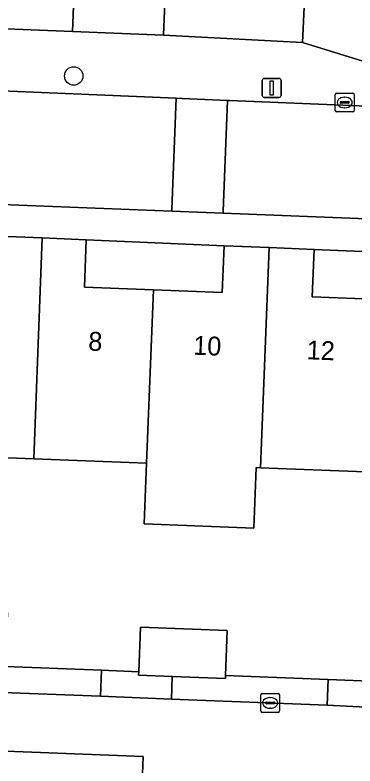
# Model space of a CAD drawing. Extents: x 160786 to 161429, y 386828 to 387485.
# Drawn here: x 161022.53 to 161040.54, y 387264.64 to 387304.46 of the extents above; entities that cross this region are included whole.
import ezdxf

# ---------------------------------------------------------------- set-up
doc = ezdxf.new("R2010")
doc.units = 0
for name, color, linetype in [('IMGEO_Boom', 7, 'Continuous'), ('IMGEO_Erf', 7, 'Continuous'), ('IMGEO_Groenvoorziening', 7, 'Continuous'), ('IMGEO_Kolk', 7, 'Continuous'), ('IMGEO_Lichtmast', 7, 'Continuous'), ('IMGEO_Muur', 7, 'Continuous'), ('IMGEO_Pand', 7, 'Continuous'), ('IMGEO_Pand_nummerreeks', 7, 'Continuous'), ('IMGEO_Rijbaan_lokaal_open', 7, 'Continuous'), ('IMGEO_Voetpad_open', 7, 'Continuous')]:
    doc.layers.add(name, color=color, linetype=linetype)

msp = doc.modelspace()

# ---------------------------------------------------------------- linework, layer by layer
at = {"layer": 'IMGEO_Boom'}
msp.add_circle((161025.642, 387301.226), 0.489, dxfattribs=at)
at = {"layer": 'IMGEO_Erf'}
for points in [[(161038.112, 387310.547), (161034.906, 387310.676), (161034.957, 387311.939), (161030.746, 387312.109), (161030.392, 387303.382), (161037.77, 387302.999)], [(161026.304, 387292.547), (161026.205, 387290.025), (161029.86, 387289.882), (161033.514, 387289.74), (161033.611, 387292.22)], [(161038.374, 387292.034), (161038.276, 387289.514), (161041.898, 387289.372), (161045.518, 387289.231), (161045.615, 387291.726)]]:
    msp.add_lwpolyline(points, close=True, dxfattribs=at)
for points in [[(161101.692, 387277.875), (161095.739, 387278.107), (161089.782, 387278.339), (161083.812, 387278.572), (161077.787, 387278.807), (161071.808, 387279.04), (161065.781, 387279.275), (161059.712, 387279.512), (161053.612, 387279.75), (161047.514, 387279.988), (161041.541, 387280.221), (161035.537, 387280.455), (161035.313, 387280.464), (161035.188, 387277.258), (161029.377, 387277.484), (161029.502, 387280.69), (161023.521, 387280.923), (161017.529, 387281.157), (161011.527, 387281.391), (161011.389, 387277.862), (161005.238, 387278.102), (161005.045, 387271.345)], [(161005.147, 387270.605), (161015.007, 387270.205), (161019.093, 387270.039), (161020.358, 387269.988), (161020.454, 387272.828), (161022.128, 387272.771), (161022.031, 387269.92), (161027.117, 387269.713), (161029.088, 387269.633), (161029.181, 387272.003), (161033.778, 387271.821), (161033.684, 387269.446), (161039.126, 387269.225), (161042.204, 387269.1)]]:
    msp.add_lwpolyline(points, dxfattribs=at)
at = {"layer": 'IMGEO_Groenvoorziening'}
for points in [[(161027.117, 387269.713), (161022.031, 387269.92), (161022.027, 387269.811), (161020.354, 387269.867), (161020.358, 387269.988), (161019.093, 387270.039), (161019.035, 387268.65), (161027.059, 387268.338)], [(161039.126, 387269.225), (161033.684, 387269.446), (161033.678, 387269.281), (161030.865, 387269.392), (161030.819, 387268.192), (161031.266, 387268.175), (161039.07, 387267.871)]]:
    msp.add_lwpolyline(points, close=True, dxfattribs=at)
at = {"layer": 'IMGEO_Kolk'}
for p, q in [((161039.573, 387300.322), (161040.425, 387300.322)), ((161039.498, 387299.396), (161039.498, 387300.248)), ((161039.986, 387300.102), (161040.011, 387300.102)), ((161040.499, 387300.248), (161040.499, 387299.396)), ((161039.757, 387299.816), (161039.757, 387299.828)), ((161040.195, 387299.779), (161039.797, 387299.779)), ((161039.8, 387299.865), (161040.198, 387299.865)), ((161040.009, 387299.542), (161039.984, 387299.542)), ((161040.241, 387299.828), (161040.241, 387299.816)), ((161040.425, 387299.322), (161039.573, 387299.322)), ((161035.625, 387268.485), (161036.477, 387268.485)), ((161035.55, 387267.559), (161035.55, 387268.411)), ((161035.852, 387268.028), (161036.25, 387268.028)), ((161036.038, 387268.265), (161036.063, 387268.265)), ((161036.551, 387268.411), (161036.551, 387267.559)), ((161035.809, 387267.979), (161035.809, 387267.991)), ((161036.247, 387267.942), (161035.849, 387267.942)), ((161036.061, 387267.705), (161036.036, 387267.705)), ((161036.293, 387267.991), (161036.293, 387267.979)), ((161036.477, 387267.485), (161035.625, 387267.485))]:
    msp.add_line(p, q, dxfattribs=at)
for points in [[(161039.573, 387300.322), (161040.425, 387300.322)], [(161039.498, 387299.396), (161039.498, 387300.248)], [(161040.499, 387300.248), (161040.499, 387299.396)], [(161040.425, 387299.322), (161039.573, 387299.322)], [(161035.625, 387268.485), (161036.477, 387268.485)], [(161035.55, 387267.559), (161035.55, 387268.411)], [(161036.551, 387268.411), (161036.551, 387267.559)], [(161036.477, 387267.485), (161035.625, 387267.485)]]:
    msp.add_lwpolyline(points, dxfattribs=at)
for centre, radius, start, end in [((161039.575, 387300.246), 0.0765, 91.552, 178.448), ((161039.575, 387300.246), 0.0765, 91.552, 178.448), ((161040.423, 387300.246), 0.0765, 1.552, 88.448), ((161040.423, 387300.246), 0.0765, 1.552, 88.448), ((161039.797, 387299.825), 0.0403, 85.8775, 175.7526), ((161039.794, 387299.815), 0.0366, 178.938, 274.7102), ((161040.198, 387299.822), 0.043, 264.8664, 352.4533), ((161040.202, 387299.827), 0.0386, 1.7309, 96.639), ((161039.575, 387299.398), 0.0765, 181.552, 268.448), ((161039.575, 387299.398), 0.0765, 181.552, 268.448), ((161040.423, 387299.398), 0.0765, 271.552, 358.448), ((161040.423, 387299.398), 0.0765, 271.552, 358.448), ((161035.627, 387268.409), 0.0765, 91.552, 178.448), ((161035.627, 387268.409), 0.0765, 91.552, 178.448), ((161036.475, 387268.409), 0.0765, 1.552, 88.448), ((161036.475, 387268.409), 0.0765, 1.552, 88.448), ((161035.849, 387267.988), 0.0403, 85.8775, 175.7526), ((161036.254, 387267.99), 0.0386, 1.7309, 96.639), ((161035.846, 387267.978), 0.0366, 178.938, 274.7102), ((161036.25, 387267.985), 0.043, 264.8664, 352.4533), ((161035.627, 387267.561), 0.0765, 181.552, 268.448), ((161035.627, 387267.561), 0.0765, 181.552, 268.448), ((161036.475, 387267.561), 0.0765, 271.552, 358.448), ((161036.475, 387267.561), 0.0765, 271.552, 358.448)]:
    msp.add_arc(centre, radius, start, end, dxfattribs=at)
for centre, major_axis, ratio, start_param, end_param in [((161039.985, 387299.822), (-0.387, 0.002), 0.722429, 4.712389, 7.853982), ((161040.01, 387299.822), (-0.39, 0.002), 0.717154, 1.570796, 4.712389), ((161036.037, 387267.985), (-0.387, 0.002), 0.722429, 4.712389, 7.853982), ((161036.062, 387267.985), (-0.39, 0.002), 0.717154, 1.570796, 4.712389)]:
    msp.add_ellipse(centre, major_axis=major_axis, ratio=ratio, start_param=start_param, end_param=end_param, dxfattribs=at)
at = {"layer": 'IMGEO_Lichtmast'}
for p, q in [((161035.734, 387301.092), (161036.524, 387301.092)), ((161036.524, 387301.092), (161035.734, 387301.092)), ((161035.634, 387300.192), (161035.634, 387300.992)), ((161035.634, 387300.992), (161035.634, 387300.192)), ((161036.624, 387300.992), (161036.624, 387300.192)), ((161036.624, 387300.192), (161036.624, 387300.992)), ((161036.524, 387300.092), (161035.734, 387300.092)), ((161035.734, 387300.092), (161036.524, 387300.092))]:
    msp.add_line(p, q, dxfattribs=at)
msp.add_lwpolyline([(161036.054, 387300.967), (161036.204, 387300.967), (161036.204, 387300.217), (161036.054, 387300.217), (161036.054, 387300.967)], dxfattribs=at)
for centre, start, end in [((161035.734, 387300.992), 90, 180), ((161035.734, 387300.992), 90, 180), ((161036.524, 387300.992), 0, 90), ((161036.524, 387300.992), 360, 90), ((161035.734, 387300.192), 180, 270), ((161035.734, 387300.192), 180, 270), ((161036.524, 387300.192), 270, 0), ((161036.524, 387300.192), 270, 0)]:
    msp.add_arc(centre, 0.1, start, end, dxfattribs=at)
at = {"layer": 'IMGEO_Muur'}
for points in [[(161037.77, 387302.999), (161038.112, 387310.547)], [(161037.77, 387302.999), (161030.392, 387303.382)]]:
    msp.add_lwpolyline(points, dxfattribs=at)
at = {"layer": 'IMGEO_Pand'}
for points in [[(161025.572, 387303.577), (161026.033, 387315.194), (161021.298, 387315.375), (161013.745, 387315.68), (161013.577, 387311.533), (161016.756, 387311.404), (161016.805, 387312.626), (161021.106, 387312.451), (161020.754, 387303.772)], [(161038.281, 387314.709), (161030.823, 387315.011), (161026.033, 387315.194), (161025.572, 387303.577), (161030.392, 387303.382), (161030.746, 387312.109), (161034.957, 387311.939), (161034.906, 387310.676), (161038.112, 387310.547)], [(161021.648, 387292.728), (161021.547, 387290.144), (161017.885, 387290.287), (161017.529, 387281.157), (161023.521, 387280.923), (161023.978, 387292.637)], [(161023.978, 387292.637), (161023.521, 387280.923), (161029.502, 387280.69), (161029.86, 387289.882), (161026.205, 387290.025), (161026.304, 387292.547)], [(161035.992, 387292.127), (161033.611, 387292.22), (161033.514, 387289.74), (161029.86, 387289.882), (161029.502, 387280.69), (161029.377, 387277.484), (161035.188, 387277.258), (161035.313, 387280.464), (161035.537, 387280.455)], [(161035.992, 387292.127), (161035.537, 387280.455), (161041.541, 387280.221), (161041.898, 387289.372), (161038.276, 387289.514), (161038.374, 387292.034)], [(161029.088, 387269.633), (161029.081, 387269.463), (161030.865, 387269.392), (161033.678, 387269.281), (161033.684, 387269.446), (161033.778, 387271.821), (161029.181, 387272.003)], [(161017.04, 387265.629), (161016.598, 387254.354), (161021.539, 387254.196), (161021.872, 387262.624), (161026.12, 387262.457), (161026.068, 387261.131), (161029.154, 387261.009), (161029.318, 387265.143)]]:
    msp.add_lwpolyline(points, close=True, dxfattribs=at)
at = {"layer": 'IMGEO_Rijbaan_lokaal_open'}
for points in [[(161031.068, 387300.048), (161015.08, 387300.714), (161010.458, 387300.904), (161010.337, 387300.909), (161010.103, 387294.968), (161010.099, 387294.869), (161030.833, 387294.053), (161030.837, 387294.156)], [(161033.794, 387299.932), (161031.396, 387300.034), (161031.068, 387300.048), (161030.837, 387294.156), (161030.833, 387294.053), (161033.559, 387293.946), (161033.563, 387294.053)]]:
    msp.add_lwpolyline(points, close=True, dxfattribs=at)
at = {"layer": 'IMGEO_Voetpad_open'}
for points in [[(161039.62, 387353.354), (161039.478, 387348.98), (161039.295, 387343.281), (161039.449, 387343.275), (161039.197, 387337.059), (161039.04, 387333.18), (161038.733, 387326.037), (161038.563, 387321.838), (161038.281, 387314.709), (161038.112, 387310.547), (161037.77, 387302.999), (161043.36, 387301.265), (161043.754, 387314.896), (161044.012, 387320.912), (161044.322, 387328.28), (161044.504, 387332.513), (161044.752, 387339.564)], [(161030.392, 387303.382), (161025.572, 387303.577), (161020.754, 387303.772), (161013.104, 387303.992), (161007.761, 387304.145), (161000.326, 387304.564), (161000, 387304.577), (160995.34, 387304.76), (160990.678, 387304.943), (160983.144, 387305.21), (160977.765, 387305.618), (160970.332, 387305.758), (160965.498, 387305.923), (160960.665, 387306.088), (160953.082, 387306.333), (160949.797, 387306.515), (160949.619, 387306.518), (160946.741, 387306.626), (160943.863, 387306.734)], [(160941.896, 387303.713), (160942.394, 387303.693), (160943.923, 387303.63), (160944.555, 387303.604), (161003.427, 387301.192), (161007.761, 387301.014), (161007.976, 387301.005), (161010.337, 387300.909), (161010.458, 387300.904), (161015.08, 387300.714), (161031.068, 387300.048), (161031.396, 387300.034), (161033.794, 387299.932), (161033.89, 387299.928), (161041.191, 387299.617)], [(161043.36, 387301.265), (161037.77, 387302.999), (161030.392, 387303.382)], [(161041.191, 387299.617), (161033.89, 387299.928), (161033.794, 387299.932), (161033.563, 387294.053), (161033.559, 387293.946), (161100.662, 387291.305)], [(161030.833, 387294.053), (161010.099, 387294.869), (161007.523, 387294.97), (161004.361, 387295.095)], [(161100.662, 387291.305), (161033.559, 387293.946), (161030.833, 387294.053)], [(161002.899, 387293.241), (161005.789, 387293.412), (161009.647, 387293.218), (161011.985, 387293.127), (161014.325, 387293.036), (161021.648, 387292.728), (161023.978, 387292.637), (161026.304, 387292.547), (161033.611, 387292.22), (161035.992, 387292.127), (161038.374, 387292.034), (161045.615, 387291.726)], [(161005.045, 387271.345), (161005.038, 387271.31), (161004.762, 387266.114), (161017.04, 387265.629), (161029.318, 387265.143), (161029.154, 387261.009)], [(161041.819, 387250.786), (161041.992, 387254.976), (161042.243, 387259.778), (161042.242, 387259.789), (161042.15, 387267.701), (161039.07, 387267.871), (161031.266, 387268.175), (161030.819, 387268.192), (161027.059, 387268.338), (161019.035, 387268.65), (161014.949, 387268.809), (161007.11, 387269.114)]]:
    msp.add_lwpolyline(points, dxfattribs=at)
for points in [[(161030.865, 387269.392), (161029.081, 387269.463), (161029.088, 387269.633), (161027.117, 387269.713), (161027.059, 387268.338), (161030.819, 387268.192)], [(161042.204, 387269.1), (161039.126, 387269.225), (161039.07, 387267.871), (161042.15, 387267.701)]]:
    msp.add_lwpolyline(points, close=True, dxfattribs=at)

# ---------------------------------------------------------------- texts
at = {"layer": 'IMGEO_Pand_nummerreeks'}
for s, rotation, p in [('8', 357.7109, (161026.399, 387286.671)), ('10', 357.7082, (161031.956, 387286.45)), ('12', 357.7109, (161037.971, 387286.208))]:
    msp.add_text(s, height=1, rotation=rotation, dxfattribs=at).set_placement(p)

doc.saveas('drawing.dxf')
